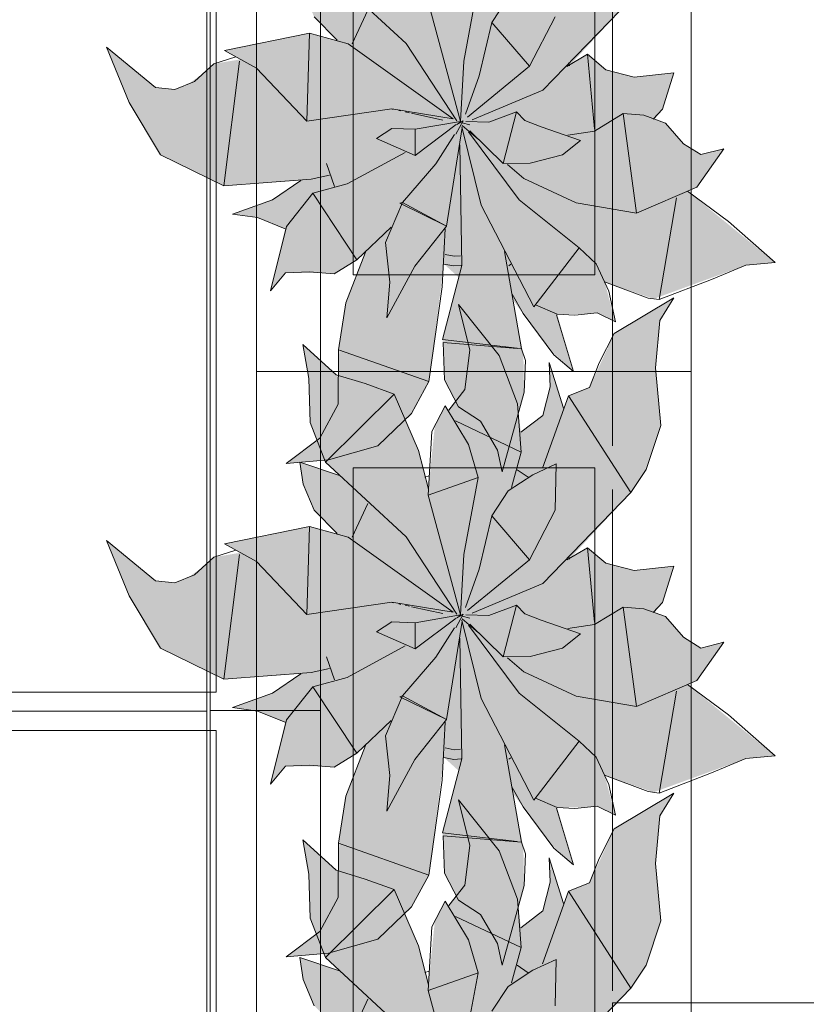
# Model space of a CAD drawing. Header units: millimetres. Extents: x -59761 to 112741, y -57975 to 46221.
# Tile 373 of 421: x 77083 to 77897, y -14423 to -13404. Entities that reach past the tile are written whole.
import ezdxf

# ---------------------------------------------------------------- set-up
doc = ezdxf.new("R2010")
doc.units = ezdxf.units.MM
doc.linetypes.add('короткая штриховая', pattern=[282.222222, 141.111111, -141.111111])
doc.linetypes.add('Штриховая', pattern=[564.444447, 282.222223, -282.222223])
for name, color, linetype in [('Интерьер - конструкции мебели', 7, 'Continuous'), ('Интерьер - Мебель', 7, 'Continuous'), ('Элемент модели - Границы зон', 7, 'Continuous'), ('Элемент Модели - Зона', 7, 'Continuous'), ('Элемент модели_Зоны цветные', 7, 'Continuous')]:
    doc.layers.add(name, color=color, linetype=linetype)

msp = doc.modelspace()

# ---------------------------------------------------------------- hatches: boundary and pattern name
at = {"layer": 'Интерьер - Мебель', "linetype": 'Continuous', "lineweight": 0}
for points in [[(77172.64, -13432.15), (77196.08, -13489.4), (77228.65, -13543.72), (77294.05, -13575.58), (77373.96, -13570.19), (77346.21, -13588.95), (77303.16, -13605.04), (77329.04, -13608.67), (77357.63, -13620.3), (77342.51, -13684.44), (77358.04, -13665.83), (77400.86, -13666.12), (77408.42, -13666.72), (77431.84, -13652.4), (77440.78, -13644.35), (77420.28, -13698.25), (77413.78, -13739.04), (77412.37, -13795.13), (77393.35, -13836.86), (77358.59, -13863.34), (77402.39, -13859.52), (77453.61, -13844.81), (77488.3, -13811.53), (77506.31, -13778.49), (77522, -13656.71), (77537.28, -13670.61), (77520.61, -13734.71), (77522.65, -13776.66), (77536.97, -13804.45), (77559.68, -13819.32), (77577.31, -13849.46), (77582.1, -13871.78), (77604.87, -13789.5), (77604.18, -13750.52), (77593.41, -13694.06), (77632.01, -13745.83), (77656.03, -13767.98), (77639.11, -13708.65), (77669.04, -13708.43), (77680.65, -13707.26), (77699.38, -13716.6), (77688.28, -13675.18), (77738.9, -13692.85), (77834.58, -13657.91), (77864.65, -13655.09), (77774.09, -13581.19), (77783.77, -13577.07), (77811.53, -13537.49), (77787.7, -13543.43), (77769.93, -13532.08), (77751.41, -13510.75), (77740.09, -13506.71), (77748.33, -13496.4), (77759.75, -13458.66), (77718.9, -13463.23), (77689.39, -13455.65), (77670.59, -13439.52), (77651.86, -13451.3), (77715.52, -13382.52), (77731.33, -13358.7), (77746.6, -13312.91), (77740.8, -13253.42), (77745.57, -13204.17), (77760.07, -13180.78), (77698.26, -13217.63), (77672.62, -13273.57), (77650.79, -13282.27), (77645.82, -13294.96), (77630.84, -13247.77), (77632.05, -13272.94), (77624.48, -13302.63), (77601.56, -13320), (77598.2, -13290.61), (77579.08, -13240.5), (77537.04, -13187.52), (77548.61, -13234.94), (77543.43, -13275.79), (77527.11, -13297.17), (77523.31, -13292.47), (77512.52, -13313.21), (77505.9, -13379.08), (77495.61, -13338.84), (77470.53, -13280.42), (77410.47, -13260.47), (77375.83, -13228.98), (77382.05, -13264.47), (77383.46, -13310.03), (77399.23, -13350.99), (77413.73, -13364.74), (77372.73, -13350.97), (77376.22, -13373.71), (77387.59, -13400.74), (77411.43, -13424.99), (77382.84, -13417.6), (77294.69, -13435.63), (77311.3, -13444.79), (77283.7, -13449.38), (77273.81, -13458.52), (77257.47, -13470.25), (77243.38, -13475.94), (77223.41, -13473.82)], [(77172.64, -13943.09), (77196.08, -14000.33), (77228.65, -14054.65), (77294.05, -14086.51), (77373.96, -14081.12), (77346.21, -14099.88), (77303.16, -14115.97), (77329.04, -14119.6), (77357.63, -14131.24), (77342.51, -14195.38), (77358.04, -14176.77), (77400.86, -14177.05), (77408.42, -14177.66), (77431.84, -14163.33), (77440.78, -14155.29), (77420.28, -14209.19), (77413.78, -14249.97), (77412.37, -14306.06), (77393.35, -14347.79), (77358.59, -14374.27), (77402.39, -14370.45), (77453.61, -14355.74), (77488.3, -14322.46), (77506.31, -14289.42), (77522, -14167.64), (77537.28, -14181.54), (77520.61, -14245.64), (77522.65, -14287.6), (77536.97, -14315.38), (77559.68, -14330.25), (77577.31, -14360.39), (77582.1, -14382.71), (77604.87, -14300.43), (77604.18, -14261.46), (77593.41, -14205), (77632.01, -14256.76), (77656.03, -14278.92), (77639.11, -14219.58), (77669.04, -14219.36), (77680.65, -14218.2), (77699.38, -14227.53), (77688.28, -14186.11), (77738.9, -14203.78), (77834.58, -14168.84), (77864.65, -14166.02), (77774.09, -14092.12), (77783.77, -14088), (77811.53, -14048.42), (77787.7, -14054.36), (77769.93, -14043.01), (77751.41, -14021.69), (77740.09, -14017.65), (77748.33, -14007.33), (77759.75, -13969.59), (77718.9, -13974.17), (77689.39, -13966.58), (77670.59, -13950.46), (77651.86, -13962.24), (77715.52, -13893.45), (77731.33, -13869.64), (77746.6, -13823.84), (77740.8, -13764.35), (77745.57, -13715.1), (77760.07, -13691.71), (77698.26, -13728.56), (77672.62, -13784.5), (77650.79, -13793.21), (77645.82, -13805.9), (77630.84, -13758.7), (77632.05, -13783.88), (77624.48, -13813.57), (77601.56, -13830.94), (77598.2, -13801.55), (77579.08, -13751.44), (77537.04, -13698.45), (77548.61, -13745.87), (77543.43, -13786.73), (77527.11, -13808.1), (77523.31, -13803.4), (77512.52, -13824.15), (77505.9, -13890.01), (77495.61, -13849.77), (77470.53, -13791.35), (77410.47, -13771.41), (77375.83, -13739.91), (77382.05, -13775.41), (77383.46, -13820.97), (77399.23, -13861.93), (77413.73, -13875.68), (77372.73, -13861.9), (77376.22, -13884.64), (77387.59, -13911.67), (77411.43, -13935.92), (77382.84, -13928.53), (77294.69, -13946.56), (77311.3, -13955.73), (77283.7, -13960.31), (77273.81, -13969.45), (77257.47, -13981.18), (77243.38, -13986.87), (77223.41, -13984.75)], [(77172.64, -14456.13), (77196.08, -14513.38), (77228.65, -14567.69), (77294.05, -14599.56), (77373.96, -14594.17), (77346.21, -14612.93), (77303.16, -14629.01), (77329.04, -14632.65), (77357.63, -14644.28), (77342.51, -14708.42), (77358.04, -14689.81), (77400.86, -14690.1), (77408.42, -14690.7), (77431.84, -14676.38), (77440.78, -14668.33), (77420.28, -14722.23), (77413.78, -14763.02), (77412.37, -14819.11), (77393.35, -14860.84), (77358.59, -14887.32), (77402.39, -14883.5), (77453.61, -14868.78), (77488.3, -14835.51), (77506.31, -14802.47), (77522, -14680.69), (77537.28, -14694.59), (77520.61, -14758.69), (77522.65, -14800.64), (77536.97, -14828.43), (77559.68, -14843.3), (77577.31, -14873.44), (77582.1, -14895.76), (77604.87, -14813.47), (77604.18, -14774.5), (77593.41, -14718.04), (77632.01, -14769.81), (77656.03, -14791.96), (77639.11, -14732.63), (77669.04, -14732.4), (77680.65, -14731.24), (77699.38, -14740.57), (77688.28, -14699.15), (77738.9, -14716.83), (77834.58, -14681.89), (77864.65, -14679.07), (77774.09, -14605.17), (77783.77, -14601.04), (77811.53, -14561.47), (77787.7, -14567.4), (77769.93, -14556.06), (77751.41, -14534.73), (77740.09, -14530.69), (77748.33, -14520.38), (77759.75, -14482.64), (77718.9, -14487.21), (77689.39, -14479.63), (77670.59, -14463.5), (77651.86, -14475.28), (77715.52, -14406.49), (77731.33, -14382.68), (77746.6, -14336.89), (77740.8, -14277.4), (77745.57, -14228.15), (77760.07, -14204.76), (77698.26, -14241.61), (77672.62, -14297.55), (77650.79, -14306.25), (77645.82, -14318.94), (77630.84, -14271.75), (77632.05, -14296.92), (77624.48, -14326.61), (77601.56, -14343.98), (77598.2, -14314.59), (77579.08, -14264.48), (77537.04, -14211.5), (77548.61, -14258.92), (77543.43, -14299.77), (77527.11, -14321.15), (77523.31, -14316.45), (77512.52, -14337.19), (77505.9, -14403.06), (77495.61, -14362.82), (77470.53, -14304.4), (77410.47, -14284.45), (77375.83, -14252.96), (77382.05, -14288.45), (77383.46, -14334.01), (77399.23, -14374.97), (77413.73, -14388.72), (77372.73, -14374.95), (77376.22, -14397.69), (77387.59, -14424.71), (77411.43, -14448.97), (77382.84, -14441.58), (77294.69, -14459.61), (77311.3, -14468.77), (77283.7, -14473.36), (77273.81, -14482.49), (77257.47, -14494.23), (77243.38, -14499.92), (77223.41, -14497.8)]]:
    msp.add_hatch(color=255, dxfattribs=at).paths.add_polyline_path(points)

# ---------------------------------------------------------------- linework, layer by layer
at = {"layer": 'Интерьер - конструкции мебели', "color": 7, "linetype": 'Continuous', "lineweight": 5}
for points in [[(76786.26, -12965.43), (77276.51, -12965.43), (77276.51, -14119.89), (76786.26, -14119.89)], [(77279.93, -12964.46), (77394.28, -12964.46), (77394.28, -14118.94), (77279.93, -14118.94)], [(76786.26, -14119.89), (77276.51, -14119.89), (77276.51, -15274.35), (76786.26, -15274.35)], [(77279.93, -14118.94), (77394.28, -14118.94), (77394.28, -15273.42), (77279.93, -15273.42)]]:
    msp.add_lwpolyline(points, close=True, dxfattribs=at)
at = {"layer": 'Интерьер - конструкции мебели', "color": 7, "linetype": 'Continuous', "lineweight": 15, "flags": 128}
for points in [[(76786.26, -12985.43), (76786.26, -14099.9), (77286.26, -14099.9), (77286.26, -12985.43)], [(76786.26, -14139.89), (76786.26, -15254.35), (77286.26, -15254.35), (77286.26, -14139.89)]]:
    msp.add_lwpolyline(points, close=True, dxfattribs=at)
at = {"layer": 'Интерьер - Мебель', "color": 7, "linetype": 'Continuous', "lineweight": 5}
for p, q in [((77327.96, -12267.9), (77327.96, -13767.9)), ((77777.96, -13767.9), (77777.96, -12267.9)), ((77427.96, -12367.9), (77427.96, -13667.9)), ((77677.96, -13667.9), (77677.96, -12367.9)), ((77427.96, -13667.9), (77677.96, -13667.9)), ((77327.96, -13767.9), (77327.96, -15267.9)), ((77777.96, -13767.9), (77327.96, -13767.9)), ((77327.96, -13767.9), (77777.96, -13767.9)), ((77777.96, -15267.9), (77777.96, -13767.9)), ((77427.96, -13867.9), (77427.96, -15167.9)), ((77677.96, -13867.9), (77427.96, -13867.9)), ((77677.96, -15167.9), (77677.96, -13867.9))]:
    msp.add_line(p, q, dxfattribs=at)
at = {"layer": 'Интерьер - Мебель', "color": 7, "linetype": 'Continuous', "lineweight": 15}
for p, q in [((77399.23, -13350.99), (77482.72, -13428.18)), ((77399.23, -13350.99), (77482.72, -13428.18)), ((77542.43, -13446.53), (77557.37, -13366.75)), ((77542.43, -13446.53), (77557.37, -13366.75)), ((77505.54, -13385.08), (77539.15, -13508.93)), ((77505.54, -13385.08), (77539.15, -13508.93)), ((77571.49, -13406.54), (77588.26, -13380.71)), ((77571.49, -13406.54), (77588.26, -13380.71)), ((77624.16, -13476.56), (77715.52, -13382.52)), ((77624.16, -13476.56), (77715.52, -13382.52)), ((77427.09, -13428.67), (77443.06, -13393.9)), ((77427.09, -13428.67), (77443.06, -13393.9)), ((77387.59, -13400.74), (77411.44, -13424.99)), ((77387.59, -13400.74), (77411.44, -13424.99)), ((77558.27, -13461.9), (77571.49, -13406.54)), ((77558.27, -13461.9), (77571.49, -13406.54)), ((77571.49, -13406.54), (77610.52, -13451.97)), ((77571.49, -13406.54), (77610.52, -13451.97)), ((77610.52, -13451.97), (77637.19, -13400.81)), ((77610.52, -13451.97), (77637.19, -13400.81)), ((77294.69, -13435.63), (77382.84, -13417.6)), ((77294.69, -13435.63), (77382.84, -13417.6)), ((77380.11, -13508.79), (77382.84, -13417.6)), ((77380.11, -13508.79), (77382.84, -13417.6)), ((77382.84, -13417.6), (77422.85, -13428.63)), ((77382.84, -13417.6), (77422.85, -13428.63)), ((77482.72, -13428.18), (77535.47, -13508.25)), ((77482.72, -13428.18), (77535.47, -13508.25)), ((77172.64, -13432.15), (77196.08, -13489.4)), ((77172.64, -13432.15), (77223.41, -13473.82)), ((77172.64, -13432.15), (77196.08, -13489.4)), ((77172.64, -13432.15), (77223.41, -13473.82)), ((77294.69, -13435.63), (77327.9, -13453.95)), ((77294.69, -13435.63), (77327.9, -13453.95)), ((77422.85, -13428.63), (77531.54, -13506.26)), ((77422.85, -13428.63), (77531.54, -13506.26)), ((77283.7, -13449.38), (77306.48, -13442.07)), ((77283.7, -13449.38), (77306.48, -13442.07)), ((77294.05, -13575.58), (77310.34, -13446.58)), ((77294.05, -13575.58), (77310.34, -13446.58)), ((77539.15, -13508.93), (77542.43, -13446.53)), ((77539.15, -13508.93), (77542.43, -13446.53)), ((77649.24, -13452.15), (77670.59, -13439.52)), ((77649.24, -13452.15), (77670.59, -13439.52)), ((77651, -13448.5), (77651.86, -13451.3)), ((77651, -13448.5), (77651.86, -13451.3)), ((77670.59, -13439.52), (77677.86, -13516.72)), ((77670.59, -13439.52), (77689.39, -13455.65)), ((77670.59, -13439.52), (77677.86, -13516.72)), ((77670.59, -13439.52), (77689.39, -13455.65)), ((77263.92, -13467.65), (77283.7, -13449.38)), ((77263.92, -13467.65), (77283.7, -13449.38)), ((77327.9, -13453.95), (77380.11, -13508.79)), ((77327.9, -13453.95), (77380.11, -13508.79)), ((77546.34, -13504.7), (77610.52, -13451.97)), ((77546.34, -13504.7), (77610.52, -13451.97)), ((77689.39, -13455.65), (77718.9, -13463.23)), ((77689.39, -13455.65), (77718.9, -13463.23)), ((77718.9, -13463.23), (77759.75, -13458.66)), ((77718.9, -13463.23), (77759.75, -13458.66)), ((77748.33, -13496.4), (77759.75, -13458.66)), ((77748.33, -13496.4), (77759.75, -13458.66)), ((77243.38, -13475.94), (77263.92, -13467.65)), ((77243.38, -13475.94), (77263.92, -13467.65)), ((77544.24, -13501.43), (77558.27, -13461.9)), ((77544.24, -13501.43), (77558.27, -13461.9)), ((77223.41, -13473.82), (77243.38, -13475.94)), ((77223.41, -13473.82), (77243.38, -13475.94)), ((77551.03, -13507.4), (77624.16, -13476.56)), ((77551.03, -13507.4), (77624.16, -13476.56)), ((77196.08, -13489.4), (77228.65, -13543.72)), ((77196.08, -13489.4), (77228.65, -13543.72)), ((77380.11, -13508.79), (77467.98, -13495.96)), ((77380.11, -13508.79), (77467.98, -13495.96)), ((77467.98, -13495.96), (77531.54, -13506.26)), ((77467.98, -13495.96), (77531.54, -13506.26)), ((77468.42, -13496.23), (77469.53, -13496.48)), ((77468.42, -13496.23), (77469.53, -13496.48)), ((77475.12, -13497.69), (77477.35, -13498.18)), ((77475.12, -13497.69), (77477.35, -13498.18)), ((77481.81, -13499.15), (77486.28, -13500.12)), ((77481.81, -13499.15), (77486.28, -13500.12)), ((77568.54, -13509.73), (77596.9, -13498.94)), ((77568.54, -13509.73), (77596.9, -13498.94)), ((77583.34, -13552.7), (77596.9, -13498.94)), ((77583.34, -13552.7), (77596.9, -13498.94)), ((77596.9, -13498.94), (77605.81, -13508.01)), ((77596.9, -13498.94), (77605.81, -13508.01)), ((77738.39, -13506.65), (77748.33, -13496.4)), ((77738.39, -13506.65), (77748.33, -13496.4)), ((77488.51, -13500.61), (77520.83, -13507.66)), ((77488.51, -13500.61), (77520.83, -13507.66)), ((77492.07, -13517.21), (77539.15, -13508.93)), ((77492.07, -13517.21), (77539.15, -13508.93)), ((77534.29, -13522.37), (77541.74, -13508.48)), ((77534.29, -13522.37), (77541.74, -13508.48)), ((77535.14, -13512.08), (77541.74, -13508.48)), ((77535.14, -13512.08), (77541.74, -13508.48)), ((77536.29, -13509.43), (77538.55, -13509.98)), ((77536.29, -13509.43), (77538.55, -13509.98)), ((77538.02, -13509.79), (77539.15, -13508.93)), ((77538.02, -13509.79), (77539.15, -13508.93)), ((77544.58, -13509.08), (77568.54, -13509.73)), ((77544.58, -13509.08), (77568.54, -13509.73)), ((77605.81, -13508.01), (77622.56, -13514.57)), ((77605.81, -13508.01), (77622.56, -13514.57)), ((77677.88, -13518.99), (77707.48, -13500.98)), ((77677.88, -13518.99), (77707.48, -13500.98)), ((77707.48, -13500.98), (77721.21, -13603.94)), ((77707.48, -13500.98), (77728.76, -13502.67)), ((77707.48, -13500.98), (77721.21, -13603.94)), ((77707.48, -13500.98), (77728.76, -13502.67)), ((77728.76, -13502.67), (77751.41, -13510.75)), ((77728.76, -13502.67), (77751.41, -13510.75)), ((77452.24, -13526.57), (77468.17, -13516.35)), ((77452.24, -13526.57), (77468.17, -13516.35)), ((77468.17, -13516.35), (77492.07, -13517.21)), ((77468.17, -13516.35), (77492.07, -13517.21)), ((77492.07, -13517.21), (77492.32, -13544.39)), ((77492.07, -13517.21), (77492.32, -13544.39)), ((77492.32, -13544.39), (77534.6, -13512.38)), ((77492.32, -13544.39), (77534.6, -13512.38)), ((77524.74, -13617.5), (77540.65, -13515.47)), ((77524.74, -13617.5), (77540.65, -13515.47)), ((77540.53, -13514.52), (77560.52, -13595.81)), ((77540.53, -13514.52), (77560.52, -13595.81)), ((77540.81, -13510.53), (77548.72, -13512.44)), ((77540.81, -13510.53), (77548.72, -13512.44)), ((77540.81, -13513.3), (77557.71, -13527.76)), ((77540.81, -13513.3), (77557.71, -13527.76)), ((77547.21, -13519.72), (77599.72, -13590.06)), ((77547.21, -13519.72), (77599.72, -13590.06)), ((77548.91, -13518.6), (77583.34, -13552.7)), ((77548.91, -13518.6), (77583.34, -13552.7)), ((77622.56, -13514.57), (77663.26, -13528.79)), ((77622.56, -13514.57), (77663.26, -13528.79)), ((77650.35, -13523.27), (77677.88, -13518.99)), ((77650.35, -13523.27), (77677.88, -13518.99)), ((77751.41, -13510.75), (77769.93, -13532.08)), ((77751.41, -13510.75), (77769.93, -13532.08)), ((77452.24, -13526.57), (77492.32, -13544.39)), ((77452.24, -13526.57), (77492.32, -13544.39)), ((77513.66, -13552.89), (77532.86, -13522.53)), ((77513.66, -13552.89), (77532.86, -13522.53)), ((77644.64, -13543.63), (77663.26, -13528.79)), ((77644.64, -13543.63), (77663.26, -13528.79)), ((77538.36, -13533.31), (77540.49, -13658.24)), ((77538.36, -13533.31), (77540.49, -13658.24)), ((77769.93, -13532.08), (77787.7, -13543.43)), ((77769.93, -13532.08), (77787.7, -13543.43)), ((77783.77, -13577.07), (77811.53, -13537.49)), ((77783.77, -13577.07), (77811.53, -13537.49)), ((77787.7, -13543.43), (77811.53, -13537.49)), ((77787.7, -13543.43), (77811.53, -13537.49)), ((77228.65, -13543.72), (77294.05, -13575.58)), ((77228.65, -13543.72), (77294.05, -13575.58)), ((77421.94, -13573.77), (77481.81, -13541.14)), ((77421.94, -13573.77), (77481.81, -13541.14)), ((77611.14, -13552.31), (77644.64, -13543.63)), ((77611.14, -13552.31), (77644.64, -13543.63)), ((77400.35, -13552.55), (77408.56, -13576.39)), ((77400.35, -13552.55), (77408.56, -13576.39)), ((77479.04, -13592.96), (77513.66, -13552.89)), ((77479.04, -13592.96), (77513.66, -13552.89)), ((77583.34, -13552.7), (77611.14, -13552.31)), ((77583.34, -13552.7), (77611.14, -13552.31)), ((77587.85, -13553.55), (77604.74, -13568)), ((77587.85, -13553.55), (77604.74, -13568)), ((77294.05, -13575.58), (77384.6, -13568.7)), ((77294.05, -13575.58), (77384.6, -13568.7)), ((77344.56, -13590.06), (77373.96, -13570.19)), ((77344.56, -13590.06), (77373.96, -13570.19)), ((77384.6, -13568.7), (77403.64, -13564.77)), ((77384.6, -13568.7), (77403.64, -13564.77)), ((77604.74, -13568), (77658.96, -13593.22)), ((77604.74, -13568), (77658.96, -13593.22)), ((77386.37, -13583.47), (77421.94, -13573.77)), ((77386.37, -13583.47), (77421.94, -13573.77)), ((77721.21, -13603.94), (77783.77, -13577.07)), ((77721.21, -13603.94), (77783.77, -13577.07)), ((77774.09, -13581.19), (77816.49, -13612.59)), ((77774.09, -13581.19), (77816.49, -13612.59)), ((77303.16, -13605.04), (77344.56, -13590.06)), ((77303.16, -13605.04), (77344.56, -13590.06)), ((77358.89, -13617.84), (77386.37, -13583.47)), ((77358.89, -13617.84), (77386.37, -13583.47)), ((77386.37, -13583.47), (77431.84, -13652.4)), ((77386.37, -13583.47), (77431.84, -13652.4)), ((77599.72, -13590.06), (77662.02, -13639.96)), ((77599.72, -13590.06), (77662.02, -13639.96)), ((77744.63, -13693.57), (77762.74, -13588.24)), ((77744.63, -13693.57), (77762.74, -13588.24)), ((77461.44, -13634.39), (77479.04, -13592.96)), ((77461.44, -13634.39), (77479.04, -13592.96)), ((77476.43, -13593.79), (77479.04, -13592.96)), ((77476.43, -13593.79), (77479.04, -13592.96)), ((77476.43, -13593.79), (77524.74, -13617.5)), ((77476.43, -13593.79), (77524.74, -13617.5)), ((77479.04, -13592.96), (77524.74, -13617.5)), ((77479.04, -13592.96), (77524.74, -13617.5)), ((77560.52, -13595.81), (77615.16, -13700.99)), ((77560.52, -13595.81), (77615.16, -13700.99)), ((77658.96, -13593.22), (77721.21, -13603.94)), ((77658.96, -13593.22), (77721.21, -13603.94)), ((77303.16, -13605.04), (77329.04, -13608.67)), ((77303.16, -13605.04), (77329.04, -13608.67)), ((77329.04, -13608.67), (77357.63, -13620.3)), ((77329.04, -13608.67), (77357.63, -13620.3)), ((77342.51, -13684.44), (77358.89, -13617.84)), ((77342.51, -13684.44), (77358.89, -13617.84)), ((77431.84, -13652.4), (77467.3, -13618.51)), ((77431.84, -13652.4), (77467.3, -13618.51)), ((77491.77, -13658.75), (77524.74, -13617.5)), ((77491.77, -13658.75), (77524.74, -13617.5)), ((77520.1, -13680.34), (77523.31, -13620.33)), ((77520.1, -13680.34), (77523.31, -13620.33)), ((77816.49, -13612.59), (77864.65, -13655.09)), ((77816.49, -13612.59), (77864.65, -13655.09)), ((77461.44, -13634.39), (77466.08, -13675.51)), ((77461.44, -13634.39), (77466.08, -13675.51)), ((77615.16, -13700.99), (77662.02, -13639.96)), ((77615.16, -13700.99), (77662.02, -13639.96)), ((77662.02, -13639.96), (77679.51, -13656.5)), ((77662.02, -13639.96), (77679.51, -13656.5)), ((77408.42, -13666.72), (77431.84, -13652.4)), ((77408.42, -13666.72), (77431.84, -13652.4)), ((77420.48, -13696.94), (77440.78, -13644.35)), ((77420.48, -13696.94), (77440.78, -13644.35)), ((77523.28, -13646.84), (77532.55, -13648.69)), ((77523.28, -13646.84), (77532.55, -13648.69)), ((77532.55, -13648.69), (77539.09, -13648.32)), ((77532.55, -13648.69), (77539.09, -13648.32)), ((77584.66, -13643.77), (77602.16, -13744.35)), ((77584.66, -13643.77), (77602.16, -13744.35)), ((77462.83, -13712.33), (77491.77, -13658.75)), ((77462.83, -13712.33), (77491.77, -13658.75)), ((77520.61, -13734.71), (77540.49, -13658.24)), ((77520.61, -13734.71), (77540.49, -13658.24)), ((77522, -13656.71), (77532.08, -13658.73)), ((77522, -13656.71), (77532.08, -13658.73)), ((77532.08, -13658.73), (77539.88, -13658.28)), ((77532.08, -13658.73), (77539.88, -13658.28)), ((77588.98, -13658.47), (77591.23, -13656.99)), ((77588.98, -13658.47), (77591.23, -13656.99)), ((77679.51, -13656.5), (77692.53, -13684.71)), ((77679.51, -13656.5), (77692.53, -13684.71)), ((77798.74, -13672.81), (77834.58, -13657.91)), ((77798.74, -13672.81), (77834.58, -13657.91)), ((77834.58, -13657.91), (77864.65, -13655.09)), ((77834.58, -13657.91), (77864.65, -13655.09)), ((77342.51, -13684.44), (77358.04, -13665.83)), ((77342.51, -13684.44), (77358.04, -13665.83)), ((77358.04, -13665.83), (77382.89, -13664.68)), ((77358.04, -13665.83), (77382.89, -13664.68)), ((77382.89, -13664.68), (77408.42, -13666.72)), ((77382.89, -13664.68), (77408.42, -13666.72)), ((77744.63, -13693.57), (77798.74, -13672.81)), ((77744.63, -13693.57), (77798.74, -13672.81)), ((77462.83, -13712.33), (77466.08, -13675.51)), ((77462.83, -13712.33), (77466.08, -13675.51)), ((77506.31, -13778.49), (77520.1, -13680.34)), ((77506.31, -13778.49), (77520.1, -13680.34)), ((77688.28, -13675.18), (77733.17, -13692.13)), ((77688.28, -13675.18), (77733.17, -13692.13)), ((77592.72, -13687.96), (77604.1, -13707.94)), ((77592.72, -13687.96), (77604.1, -13707.94)), ((77692.53, -13684.71), (77699.38, -13716.6)), ((77692.53, -13684.71), (77699.38, -13716.6)), ((77698.26, -13728.56), (77760.07, -13691.71)), ((77698.26, -13728.56), (77760.07, -13691.71)), ((77733.17, -13692.13), (77744.63, -13693.57)), ((77733.17, -13692.13), (77744.63, -13693.57)), ((77745.57, -13715.1), (77760.07, -13691.71)), ((77745.57, -13715.1), (77760.07, -13691.71)), ((77412.76, -13745.43), (77420.48, -13696.94)), ((77412.76, -13745.43), (77420.48, -13696.94)), ((77537.04, -13698.46), (77548.61, -13745.87)), ((77537.04, -13698.46), (77579.08, -13751.44)), ((77537.04, -13698.46), (77548.61, -13745.87)), ((77537.04, -13698.46), (77579.08, -13751.44)), ((77616.72, -13698.95), (77639.11, -13708.65)), ((77616.72, -13698.95), (77639.11, -13708.65)), ((77604.1, -13707.94), (77635.58, -13750.68)), ((77604.1, -13707.94), (77635.58, -13750.68)), ((77638.48, -13709.32), (77656.03, -13767.98)), ((77638.48, -13709.32), (77656.03, -13767.98)), ((77639.11, -13708.65), (77657.44, -13709.59)), ((77639.11, -13708.65), (77657.44, -13709.59)), ((77657.44, -13709.59), (77680.65, -13707.26)), ((77657.44, -13709.59), (77680.65, -13707.26)), ((77680.65, -13707.26), (77699.38, -13716.6)), ((77680.65, -13707.26), (77699.38, -13716.6)), ((77740.8, -13764.35), (77745.57, -13715.1)), ((77740.8, -13764.35), (77745.57, -13715.1)), ((77682.53, -13759.17), (77698.26, -13728.56)), ((77682.53, -13759.17), (77698.26, -13728.56)), ((77375.83, -13739.91), (77382.05, -13775.41)), ((77375.83, -13739.91), (77410.47, -13771.41)), ((77375.83, -13739.91), (77382.05, -13775.41)), ((77375.83, -13739.91), (77410.47, -13771.41)), ((77520.61, -13734.71), (77597.76, -13743.83)), ((77520.61, -13734.71), (77597.76, -13743.83)), ((77521.3, -13737.9), (77522.65, -13776.66)), ((77521.3, -13737.9), (77602.16, -13744.35)), ((77521.3, -13737.9), (77522.65, -13776.66)), ((77521.3, -13737.9), (77602.16, -13744.35)), ((77602.16, -13744.35), (77606.2, -13756.69)), ((77602.16, -13744.35), (77606.2, -13756.69)), ((77412.32, -13801.81), (77412.76, -13745.43)), ((77412.32, -13801.81), (77412.76, -13745.43)), ((77412.76, -13745.43), (77506.31, -13778.49)), ((77412.76, -13745.43), (77506.31, -13778.49)), ((77543.43, -13786.73), (77548.61, -13745.87)), ((77543.43, -13786.73), (77548.61, -13745.87)), ((77579.08, -13751.44), (77598.2, -13801.55)), ((77579.08, -13751.44), (77598.2, -13801.55)), ((77635.58, -13750.68), (77656.03, -13767.98)), ((77635.58, -13750.68), (77656.03, -13767.98)), ((77604.87, -13789.5), (77606.2, -13756.69)), ((77604.87, -13789.5), (77606.2, -13756.69)), ((77630.84, -13758.7), (77632.05, -13783.88)), ((77630.84, -13758.7), (77645.82, -13805.9)), ((77630.84, -13758.7), (77632.05, -13783.88)), ((77630.84, -13758.7), (77645.82, -13805.9)), ((77672.62, -13784.5), (77682.53, -13759.17)), ((77672.62, -13784.5), (77682.53, -13759.17)), ((77740.8, -13764.35), (77746.6, -13823.84)), ((77740.8, -13764.35), (77746.6, -13823.84)), ((77410.47, -13771.41), (77440.33, -13780.58)), ((77410.47, -13771.41), (77440.33, -13780.58)), ((77382.05, -13775.41), (77383.46, -13820.97)), ((77382.05, -13775.41), (77383.46, -13820.97)), ((77440.33, -13780.58), (77470.53, -13791.35)), ((77440.33, -13780.58), (77470.53, -13791.35)), ((77488.3, -13811.53), (77506.31, -13778.49)), ((77488.3, -13811.53), (77506.31, -13778.49)), ((77522.65, -13776.66), (77536.97, -13804.45)), ((77522.65, -13776.66), (77536.97, -13804.45)), ((77624.48, -13813.57), (77632.05, -13783.88)), ((77624.48, -13813.57), (77632.05, -13783.88)), ((77650.79, -13793.21), (77672.62, -13784.5)), ((77650.79, -13793.21), (77672.62, -13784.5)), ((77399.23, -13861.93), (77470.53, -13791.35)), ((77399.23, -13861.93), (77470.53, -13791.35)), ((77470.53, -13791.35), (77495.61, -13849.77)), ((77470.53, -13791.35), (77495.61, -13849.77)), ((77527.11, -13808.1), (77543.43, -13786.73)), ((77527.11, -13808.1), (77543.43, -13786.73)), ((77582.1, -13871.78), (77604.87, -13789.5)), ((77582.1, -13871.78), (77604.87, -13789.5)), ((77623.94, -13868.19), (77650.79, -13793.21)), ((77623.94, -13868.19), (77650.79, -13793.21)), ((77650.79, -13793.21), (77715.52, -13893.45)), ((77650.79, -13793.21), (77715.52, -13893.45)), ((77393.35, -13836.86), (77412.32, -13801.81)), ((77393.35, -13836.86), (77412.32, -13801.81)), ((77509.49, -13829.99), (77523.31, -13803.4)), ((77509.49, -13829.99), (77523.31, -13803.4)), ((77523.31, -13803.4), (77547.24, -13843.45)), ((77523.31, -13803.4), (77547.24, -13843.45)), ((77536.97, -13804.45), (77559.68, -13819.32)), ((77536.97, -13804.45), (77559.68, -13819.32)), ((77598.2, -13801.55), (77601.94, -13851.47)), ((77598.2, -13801.55), (77601.94, -13851.47)), ((77453.61, -13844.81), (77488.3, -13811.53)), ((77453.61, -13844.81), (77488.3, -13811.53)), ((77601.56, -13830.94), (77624.48, -13813.57)), ((77601.56, -13830.94), (77624.48, -13813.57)), ((77383.46, -13820.97), (77399.23, -13861.93)), ((77383.46, -13820.97), (77399.23, -13861.93)), ((77534.05, -13819.18), (77601.94, -13851.47)), ((77534.05, -13819.18), (77601.94, -13851.47)), ((77559.68, -13819.32), (77577.31, -13849.46)), ((77559.68, -13819.32), (77577.31, -13849.46)), ((77731.33, -13869.64), (77746.6, -13823.84)), ((77731.33, -13869.64), (77746.6, -13823.84)), ((77505.54, -13896.01), (77509.49, -13829.99)), ((77505.54, -13896.01), (77509.49, -13829.99)), ((77358.59, -13863.34), (77393.35, -13836.86)), ((77358.59, -13863.34), (77393.35, -13836.86)), ((77402.39, -13859.52), (77453.61, -13844.81)), ((77402.39, -13859.52), (77453.61, -13844.81)), ((77547.24, -13843.45), (77557.37, -13877.69)), ((77547.24, -13843.45), (77557.37, -13877.69)), ((77495.61, -13849.77), (77505.89, -13889.98)), ((77495.61, -13849.77), (77505.89, -13889.98)), ((77577.31, -13849.46), (77582.1, -13871.78)), ((77577.31, -13849.46), (77582.1, -13871.78)), ((77591.76, -13888.12), (77601.94, -13851.47)), ((77591.76, -13888.12), (77601.94, -13851.47)), ((77358.59, -13863.34), (77402.39, -13859.52)), ((77358.59, -13863.34), (77402.39, -13859.52)), ((77372.73, -13861.9), (77376.22, -13884.64)), ((77372.73, -13861.9), (77413.73, -13875.68)), ((77372.73, -13861.9), (77376.22, -13884.64)), ((77372.73, -13861.9), (77413.73, -13875.68)), ((77399.23, -13861.93), (77482.72, -13939.11)), ((77399.23, -13861.93), (77482.72, -13939.11)), ((77613.94, -13874.89), (77638.04, -13863.76)), ((77613.94, -13874.89), (77638.04, -13863.76)), ((77637.19, -13911.75), (77638.04, -13863.76)), ((77637.19, -13911.75), (77638.04, -13863.76)), ((77502.3, -13877.4), (77506.66, -13876)), ((77502.3, -13877.4), (77506.66, -13876)), ((77588.26, -13891.65), (77613.94, -13874.89)), ((77588.26, -13891.65), (77613.94, -13874.89)), ((77597.89, -13869.82), (77609.06, -13877.56)), ((77597.89, -13869.82), (77609.06, -13877.56)), ((77715.52, -13893.45), (77731.33, -13869.64)), ((77715.52, -13893.45), (77731.33, -13869.64)), ((77376.22, -13884.64), (77387.59, -13911.67)), ((77376.22, -13884.64), (77387.59, -13911.67)), ((77505.54, -13896.01), (77557.37, -13877.69)), ((77505.54, -13896.01), (77557.37, -13877.69)), ((77542.43, -13957.46), (77557.37, -13877.69)), ((77542.43, -13957.46), (77557.37, -13877.69)), ((77505.54, -13896.01), (77539.15, -14019.86)), ((77505.54, -13896.01), (77539.15, -14019.86)), ((77571.49, -13917.47), (77588.26, -13891.65)), ((77571.49, -13917.47), (77588.26, -13891.65)), ((77624.16, -13987.5), (77715.52, -13893.45)), ((77624.16, -13987.5), (77715.52, -13893.45)), ((77427.09, -13939.6), (77443.06, -13904.83)), ((77427.09, -13939.6), (77443.06, -13904.83)), ((77387.59, -13911.67), (77411.44, -13935.92)), ((77387.59, -13911.67), (77411.44, -13935.92)), ((77558.27, -13972.83), (77571.49, -13917.47)), ((77558.27, -13972.83), (77571.49, -13917.47)), ((77571.49, -13917.47), (77610.52, -13962.9)), ((77571.49, -13917.47), (77610.52, -13962.9)), ((77610.52, -13962.9), (77637.19, -13911.75)), ((77610.52, -13962.9), (77637.19, -13911.75)), ((77294.69, -13946.56), (77382.84, -13928.53)), ((77294.69, -13946.56), (77382.84, -13928.53)), ((77380.11, -14019.72), (77382.84, -13928.53)), ((77380.11, -14019.72), (77382.84, -13928.53)), ((77382.84, -13928.53), (77422.85, -13939.56)), ((77382.84, -13928.53), (77422.85, -13939.56)), ((77172.64, -13943.09), (77196.08, -14000.33)), ((77172.64, -13943.09), (77223.41, -13984.75)), ((77172.64, -13943.09), (77196.08, -14000.33)), ((77172.64, -13943.09), (77223.41, -13984.75)), ((77294.69, -13946.56), (77327.9, -13964.89)), ((77294.69, -13946.56), (77327.9, -13964.89)), ((77422.85, -13939.56), (77531.54, -14017.19)), ((77422.85, -13939.56), (77531.54, -14017.19)), ((77482.72, -13939.11), (77535.47, -14019.18)), ((77482.72, -13939.11), (77535.47, -14019.18)), ((77283.7, -13960.31), (77306.48, -13953.01)), ((77283.7, -13960.31), (77306.48, -13953.01)), ((77294.05, -14086.51), (77310.34, -13957.51)), ((77294.05, -14086.51), (77310.34, -13957.51)), ((77539.15, -14019.86), (77542.43, -13957.46)), ((77539.15, -14019.86), (77542.43, -13957.46)), ((77649.24, -13963.08), (77670.59, -13950.46)), ((77649.24, -13963.08), (77670.59, -13950.46)), ((77670.59, -13950.46), (77677.86, -14027.65)), ((77670.59, -13950.46), (77689.39, -13966.58)), ((77670.59, -13950.46), (77677.86, -14027.65)), ((77670.59, -13950.46), (77689.39, -13966.58)), ((77263.92, -13978.58), (77283.7, -13960.31)), ((77263.92, -13978.58), (77283.7, -13960.31)), ((77327.9, -13964.89), (77380.11, -14019.72)), ((77327.9, -13964.89), (77380.11, -14019.72)), ((77546.34, -14015.63), (77610.52, -13962.9)), ((77546.34, -14015.63), (77610.52, -13962.9)), ((77651, -13959.44), (77651.86, -13962.24)), ((77651, -13959.44), (77651.86, -13962.24)), ((77689.39, -13966.58), (77718.9, -13974.17)), ((77689.39, -13966.58), (77718.9, -13974.17)), ((77243.38, -13986.87), (77263.92, -13978.58)), ((77243.38, -13986.87), (77263.92, -13978.58)), ((77544.24, -14012.37), (77558.27, -13972.83)), ((77544.24, -14012.37), (77558.27, -13972.83)), ((77718.9, -13974.17), (77759.75, -13969.59)), ((77718.9, -13974.17), (77759.75, -13969.59)), ((77748.33, -14007.33), (77759.75, -13969.59)), ((77748.33, -14007.33), (77759.75, -13969.59)), ((77223.41, -13984.75), (77243.38, -13986.87)), ((77223.41, -13984.75), (77243.38, -13986.87)), ((77551.03, -14018.33), (77624.16, -13987.5)), ((77551.03, -14018.33), (77624.16, -13987.5)), ((77196.08, -14000.33), (77228.65, -14054.65)), ((77196.08, -14000.33), (77228.65, -14054.65)), ((77380.11, -14019.72), (77467.98, -14006.89)), ((77380.11, -14019.72), (77467.98, -14006.89)), ((77467.98, -14006.89), (77531.54, -14017.19)), ((77467.98, -14006.89), (77531.54, -14017.19)), ((77468.42, -14007.17), (77469.53, -14007.41)), ((77468.42, -14007.17), (77469.53, -14007.41)), ((77475.12, -14008.63), (77477.35, -14009.11)), ((77475.12, -14008.63), (77477.35, -14009.11)), ((77738.39, -14017.58), (77748.33, -14007.33)), ((77738.39, -14017.58), (77748.33, -14007.33)), ((77481.81, -14010.08), (77486.28, -14011.06)), ((77481.81, -14010.08), (77486.28, -14011.06)), ((77488.51, -14011.55), (77520.83, -14018.59)), ((77488.51, -14011.55), (77520.83, -14018.59)), ((77492.07, -14028.14), (77539.15, -14019.86)), ((77492.07, -14028.14), (77539.15, -14019.86)), ((77534.29, -14033.31), (77541.74, -14019.41)), ((77534.29, -14033.31), (77541.74, -14019.41)), ((77535.14, -14023.01), (77541.74, -14019.41)), ((77535.14, -14023.01), (77541.74, -14019.41)), ((77538.02, -14020.72), (77539.15, -14019.86)), ((77538.02, -14020.72), (77539.15, -14019.86)), ((77568.54, -14020.67), (77596.9, -14009.87)), ((77568.54, -14020.67), (77596.9, -14009.87)), ((77583.34, -14063.64), (77596.9, -14009.87)), ((77583.34, -14063.64), (77596.9, -14009.87)), ((77596.9, -14009.87), (77605.81, -14018.94)), ((77596.9, -14009.87), (77605.81, -14018.94)), ((77605.81, -14018.94), (77622.56, -14025.5)), ((77605.81, -14018.94), (77622.56, -14025.5)), ((77677.88, -14029.92), (77707.48, -14011.91)), ((77677.88, -14029.92), (77707.48, -14011.91)), ((77707.48, -14011.91), (77721.21, -14114.87)), ((77707.48, -14011.91), (77728.76, -14013.61)), ((77707.48, -14011.91), (77721.21, -14114.87)), ((77707.48, -14011.91), (77728.76, -14013.61)), ((77728.76, -14013.61), (77751.41, -14021.69)), ((77728.76, -14013.61), (77751.41, -14021.69)), ((77452.24, -14037.5), (77468.17, -14027.28)), ((77452.24, -14037.5), (77468.17, -14027.28)), ((77468.17, -14027.28), (77492.07, -14028.14)), ((77468.17, -14027.28), (77492.07, -14028.14)), ((77492.07, -14028.14), (77492.32, -14055.33)), ((77492.07, -14028.14), (77492.32, -14055.33)), ((77492.32, -14055.33), (77534.6, -14023.31)), ((77492.32, -14055.33), (77534.6, -14023.31)), ((77524.74, -14128.44), (77540.65, -14026.4)), ((77524.74, -14128.44), (77540.65, -14026.4)), ((77536.29, -14020.37), (77538.55, -14020.91)), ((77536.29, -14020.37), (77538.55, -14020.91)), ((77540.53, -14025.45), (77560.52, -14106.74)), ((77540.53, -14025.45), (77560.52, -14106.74)), ((77540.81, -14021.46), (77548.72, -14023.37)), ((77540.81, -14021.46), (77548.72, -14023.37)), ((77540.81, -14024.23), (77557.71, -14038.69)), ((77540.81, -14024.23), (77557.71, -14038.69)), ((77544.58, -14020.01), (77568.54, -14020.67)), ((77544.58, -14020.01), (77568.54, -14020.67)), ((77548.91, -14029.53), (77583.34, -14063.64)), ((77548.91, -14029.53), (77583.34, -14063.64)), ((77622.56, -14025.5), (77663.26, -14039.72)), ((77622.56, -14025.5), (77663.26, -14039.72)), ((77650.35, -14034.21), (77677.88, -14029.92)), ((77650.35, -14034.21), (77677.88, -14029.92)), ((77751.41, -14021.69), (77769.93, -14043.01)), ((77751.41, -14021.69), (77769.93, -14043.01)), ((77452.24, -14037.5), (77492.32, -14055.33)), ((77452.24, -14037.5), (77492.32, -14055.33)), ((77513.66, -14063.82), (77532.86, -14033.46)), ((77513.66, -14063.82), (77532.86, -14033.46)), ((77547.21, -14030.65), (77599.72, -14100.99)), ((77547.21, -14030.65), (77599.72, -14100.99)), ((77644.64, -14054.57), (77663.26, -14039.72)), ((77644.64, -14054.57), (77663.26, -14039.72)), ((77538.36, -14044.25), (77540.49, -14169.18)), ((77538.36, -14044.25), (77540.49, -14169.18)), ((77769.93, -14043.01), (77787.7, -14054.36)), ((77769.93, -14043.01), (77787.7, -14054.36)), ((77783.77, -14088), (77811.53, -14048.42)), ((77783.77, -14088), (77811.53, -14048.42)), ((77787.7, -14054.36), (77811.53, -14048.42)), ((77787.7, -14054.36), (77811.53, -14048.42)), ((77228.65, -14054.65), (77294.05, -14086.51)), ((77228.65, -14054.65), (77294.05, -14086.51)), ((77421.94, -14084.71), (77481.81, -14052.08)), ((77421.94, -14084.71), (77481.81, -14052.08)), ((77611.14, -14063.25), (77644.64, -14054.57)), ((77611.14, -14063.25), (77644.64, -14054.57)), ((77400.35, -14063.48), (77408.56, -14087.33)), ((77400.35, -14063.48), (77408.56, -14087.33)), ((77479.04, -14103.89), (77513.66, -14063.82)), ((77479.04, -14103.89), (77513.66, -14063.82)), ((77583.34, -14063.64), (77611.14, -14063.25)), ((77583.34, -14063.64), (77611.14, -14063.25)), ((77587.85, -14064.48), (77604.74, -14078.93)), ((77587.85, -14064.48), (77604.74, -14078.93)), ((77294.05, -14086.51), (77384.6, -14079.64)), ((77294.05, -14086.51), (77384.6, -14079.64)), ((77384.6, -14079.64), (77403.64, -14075.71)), ((77384.6, -14079.64), (77403.64, -14075.71)), ((77604.74, -14078.93), (77658.96, -14104.15)), ((77604.74, -14078.93), (77658.96, -14104.15)), ((77344.56, -14100.99), (77373.96, -14081.12)), ((77344.56, -14100.99), (77373.96, -14081.12)), ((77386.37, -14094.4), (77421.94, -14084.71)), ((77386.37, -14094.4), (77421.94, -14084.71)), ((77721.21, -14114.87), (77783.77, -14088)), ((77721.21, -14114.87), (77783.77, -14088)), ((77303.16, -14115.97), (77344.56, -14100.99)), ((77303.16, -14115.97), (77344.56, -14100.99)), ((77358.89, -14128.78), (77386.37, -14094.4)), ((77358.89, -14128.78), (77386.37, -14094.4)), ((77386.37, -14094.4), (77431.84, -14163.33)), ((77386.37, -14094.4), (77431.84, -14163.33)), ((77599.72, -14100.99), (77662.02, -14150.89)), ((77599.72, -14100.99), (77662.02, -14150.89)), ((77744.63, -14204.5), (77762.74, -14099.17)), ((77744.63, -14204.5), (77762.74, -14099.17)), ((77774.09, -14092.12), (77816.49, -14123.52)), ((77774.09, -14092.12), (77816.49, -14123.52)), ((77461.44, -14145.32), (77479.04, -14103.89)), ((77461.44, -14145.32), (77479.04, -14103.89)), ((77476.43, -14104.73), (77479.04, -14103.89)), ((77476.43, -14104.73), (77479.04, -14103.89)), ((77476.43, -14104.73), (77524.74, -14128.44)), ((77476.43, -14104.73), (77524.74, -14128.44)), ((77479.04, -14103.89), (77524.74, -14128.44)), ((77479.04, -14103.89), (77524.74, -14128.44)), ((77560.52, -14106.74), (77615.16, -14211.92)), ((77560.52, -14106.74), (77615.16, -14211.92)), ((77658.96, -14104.15), (77721.21, -14114.87)), ((77658.96, -14104.15), (77721.21, -14114.87)), ((77303.16, -14115.97), (77329.04, -14119.6)), ((77303.16, -14115.97), (77329.04, -14119.6)), ((77329.04, -14119.6), (77357.63, -14131.24)), ((77329.04, -14119.6), (77357.63, -14131.24)), ((77342.51, -14195.38), (77358.89, -14128.78)), ((77342.51, -14195.38), (77358.89, -14128.78)), ((77431.84, -14163.33), (77467.3, -14129.45)), ((77431.84, -14163.33), (77467.3, -14129.45)), ((77491.77, -14169.68), (77524.74, -14128.44)), ((77491.77, -14169.68), (77524.74, -14128.44)), ((77520.1, -14191.27), (77523.31, -14131.26)), ((77520.1, -14191.27), (77523.31, -14131.26)), ((77816.49, -14123.52), (77864.65, -14166.02)), ((77816.49, -14123.52), (77864.65, -14166.02)), ((77461.44, -14145.32), (77466.08, -14186.44)), ((77461.44, -14145.32), (77466.08, -14186.44)), ((77615.16, -14211.92), (77662.02, -14150.89)), ((77615.16, -14211.92), (77662.02, -14150.89)), ((77662.02, -14150.89), (77679.51, -14167.43)), ((77662.02, -14150.89), (77679.51, -14167.43)), ((77420.48, -14207.87), (77440.78, -14155.29)), ((77420.48, -14207.87), (77440.78, -14155.29)), ((77523.28, -14157.77), (77532.55, -14159.63)), ((77523.28, -14157.77), (77532.55, -14159.63)), ((77532.55, -14159.63), (77539.09, -14159.25)), ((77532.55, -14159.63), (77539.09, -14159.25)), ((77584.66, -14154.71), (77602.16, -14255.29)), ((77584.66, -14154.71), (77602.16, -14255.29)), ((77408.42, -14177.66), (77431.84, -14163.33)), ((77408.42, -14177.66), (77431.84, -14163.33)), ((77462.83, -14223.27), (77491.77, -14169.68)), ((77462.83, -14223.27), (77491.77, -14169.68)), ((77520.61, -14245.64), (77540.49, -14169.18)), ((77520.61, -14245.64), (77540.49, -14169.18)), ((77522, -14167.64), (77532.08, -14169.66)), ((77522, -14167.64), (77532.08, -14169.66)), ((77532.08, -14169.66), (77539.88, -14169.21)), ((77532.08, -14169.66), (77539.88, -14169.21)), ((77588.98, -14169.41), (77591.23, -14167.92)), ((77588.98, -14169.41), (77591.23, -14167.92)), ((77679.51, -14167.43), (77692.53, -14195.64)), ((77679.51, -14167.43), (77692.53, -14195.64)), ((77798.74, -14183.74), (77834.58, -14168.84)), ((77798.74, -14183.74), (77834.58, -14168.84)), ((77834.58, -14168.84), (77864.65, -14166.02)), ((77834.58, -14168.84), (77864.65, -14166.02)), ((77342.51, -14195.38), (77358.04, -14176.77)), ((77342.51, -14195.38), (77358.04, -14176.77)), ((77358.04, -14176.77), (77382.89, -14175.62)), ((77358.04, -14176.77), (77382.89, -14175.62)), ((77382.89, -14175.62), (77408.42, -14177.66)), ((77382.89, -14175.62), (77408.42, -14177.66)), ((77462.83, -14223.27), (77466.08, -14186.44)), ((77462.83, -14223.27), (77466.08, -14186.44)), ((77506.31, -14289.42), (77520.1, -14191.27)), ((77506.31, -14289.42), (77520.1, -14191.27)), ((77688.28, -14186.11), (77733.17, -14203.06)), ((77688.28, -14186.11), (77733.17, -14203.06)), ((77744.63, -14204.5), (77798.74, -14183.74)), ((77744.63, -14204.5), (77798.74, -14183.74)), ((77592.72, -14198.89), (77604.1, -14218.88)), ((77592.72, -14198.89), (77604.1, -14218.88)), ((77692.53, -14195.64), (77699.38, -14227.53)), ((77692.53, -14195.64), (77699.38, -14227.53)), ((77733.17, -14203.06), (77744.63, -14204.5)), ((77733.17, -14203.06), (77744.63, -14204.5)), ((77412.76, -14256.36), (77420.48, -14207.87)), ((77412.76, -14256.36), (77420.48, -14207.87)), ((77537.04, -14211.5), (77548.61, -14258.92)), ((77537.04, -14211.5), (77579.08, -14264.48)), ((77537.04, -14211.5), (77548.61, -14258.92)), ((77537.04, -14211.5), (77579.08, -14264.48)), ((77616.72, -14209.89), (77639.11, -14219.58)), ((77616.72, -14209.89), (77639.11, -14219.58)), ((77698.26, -14241.61), (77760.07, -14204.76)), ((77698.26, -14241.61), (77760.07, -14204.76)), ((77745.57, -14228.15), (77760.07, -14204.76)), ((77745.57, -14228.15), (77760.07, -14204.76)), ((77604.1, -14218.88), (77635.58, -14261.61)), ((77604.1, -14218.88), (77635.58, -14261.61)), ((77638.48, -14220.25), (77656.03, -14278.92)), ((77638.48, -14220.25), (77656.03, -14278.92)), ((77639.11, -14219.58), (77657.44, -14220.52)), ((77639.11, -14219.58), (77657.44, -14220.52)), ((77657.44, -14220.52), (77680.65, -14218.2)), ((77657.44, -14220.52), (77680.65, -14218.2)), ((77680.65, -14218.2), (77699.38, -14227.53)), ((77680.65, -14218.2), (77699.38, -14227.53)), ((77740.8, -14277.4), (77745.57, -14228.15)), ((77740.8, -14277.4), (77745.57, -14228.15)), ((77682.53, -14272.22), (77698.26, -14241.61)), ((77682.53, -14272.22), (77698.26, -14241.61)), ((77375.83, -14252.96), (77382.05, -14288.45)), ((77375.83, -14252.96), (77410.47, -14284.45)), ((77375.83, -14252.96), (77382.05, -14288.45)), ((77375.83, -14252.96), (77410.47, -14284.45)), ((77520.61, -14245.64), (77597.76, -14254.77)), ((77520.61, -14245.64), (77597.76, -14254.77)), ((77521.3, -14248.83), (77522.65, -14287.6)), ((77521.3, -14248.83), (77602.16, -14255.29)), ((77521.3, -14248.83), (77522.65, -14287.6)), ((77521.3, -14248.83), (77602.16, -14255.29)), ((77412.32, -14312.74), (77412.76, -14256.36)), ((77412.32, -14312.74), (77412.76, -14256.36)), ((77412.76, -14256.36), (77506.31, -14289.42)), ((77412.76, -14256.36), (77506.31, -14289.42)), ((77543.43, -14299.77), (77548.61, -14258.92)), ((77543.43, -14299.77), (77548.61, -14258.92)), ((77579.08, -14264.48), (77598.2, -14314.59)), ((77579.08, -14264.48), (77598.2, -14314.59)), ((77602.16, -14255.29), (77606.2, -14267.62)), ((77602.16, -14255.29), (77606.2, -14267.62)), ((77635.58, -14261.61), (77656.03, -14278.92)), ((77635.58, -14261.61), (77656.03, -14278.92)), ((77604.87, -14300.43), (77606.2, -14267.62)), ((77604.87, -14300.43), (77606.2, -14267.62)), ((77630.84, -14271.75), (77632.05, -14296.92)), ((77630.84, -14271.75), (77645.82, -14318.94)), ((77630.84, -14271.75), (77632.05, -14296.92)), ((77630.84, -14271.75), (77645.82, -14318.94)), ((77672.62, -14297.55), (77682.53, -14272.22)), ((77672.62, -14297.55), (77682.53, -14272.22)), ((77410.47, -14284.45), (77440.33, -14293.63)), ((77410.47, -14284.45), (77440.33, -14293.63)), ((77740.8, -14277.4), (77746.6, -14336.89)), ((77740.8, -14277.4), (77746.6, -14336.89)), ((77382.05, -14288.45), (77383.46, -14334.01)), ((77382.05, -14288.45), (77383.46, -14334.01)), ((77440.33, -14293.63), (77470.53, -14304.4)), ((77440.33, -14293.63), (77470.53, -14304.4)), ((77488.3, -14322.46), (77506.31, -14289.42)), ((77488.3, -14322.46), (77506.31, -14289.42)), ((77522.65, -14287.6), (77536.97, -14315.38)), ((77522.65, -14287.6), (77536.97, -14315.38)), ((77399.23, -14374.97), (77470.53, -14304.4)), ((77399.23, -14374.97), (77470.53, -14304.4)), ((77470.53, -14304.4), (77495.61, -14362.82)), ((77470.53, -14304.4), (77495.61, -14362.82)), ((77527.11, -14321.15), (77543.43, -14299.77)), ((77527.11, -14321.15), (77543.43, -14299.77)), ((77582.1, -14382.71), (77604.87, -14300.43)), ((77582.1, -14382.71), (77604.87, -14300.43)), ((77624.48, -14326.61), (77632.05, -14296.92)), ((77624.48, -14326.61), (77632.05, -14296.92)), ((77650.79, -14306.25), (77672.62, -14297.55)), ((77650.79, -14306.25), (77672.62, -14297.55)), ((77393.35, -14347.79), (77412.32, -14312.74)), ((77393.35, -14347.79), (77412.32, -14312.74)), ((77536.97, -14315.38), (77559.68, -14330.25)), ((77536.97, -14315.38), (77559.68, -14330.25)), ((77598.2, -14314.59), (77601.94, -14364.51)), ((77598.2, -14314.59), (77601.94, -14364.51)), ((77623.94, -14381.23), (77650.79, -14306.25)), ((77623.94, -14381.23), (77650.79, -14306.25)), ((77650.79, -14306.25), (77715.52, -14406.49)), ((77650.79, -14306.25), (77715.52, -14406.49)), ((77453.61, -14355.74), (77488.3, -14322.46)), ((77453.61, -14355.74), (77488.3, -14322.46)), ((77509.49, -14343.03), (77523.31, -14316.45)), ((77509.49, -14343.03), (77523.31, -14316.45)), ((77523.31, -14316.45), (77547.24, -14356.49)), ((77523.31, -14316.45), (77547.24, -14356.49)), ((77383.46, -14334.01), (77399.23, -14374.97)), ((77383.46, -14334.01), (77399.23, -14374.97)), ((77534.05, -14332.22), (77601.94, -14364.51)), ((77534.05, -14332.22), (77601.94, -14364.51)), ((77559.68, -14330.25), (77577.31, -14360.39)), ((77559.68, -14330.25), (77577.31, -14360.39)), ((77601.56, -14343.98), (77624.48, -14326.61)), ((77601.56, -14343.98), (77624.48, -14326.61)), ((77505.54, -14409.06), (77509.49, -14343.03)), ((77505.54, -14409.06), (77509.49, -14343.03)), ((77731.33, -14382.68), (77746.6, -14336.89)), ((77731.33, -14382.68), (77746.6, -14336.89)), ((77358.59, -14374.27), (77393.35, -14347.79)), ((77358.59, -14374.27), (77393.35, -14347.79)), ((77402.39, -14370.46), (77453.61, -14355.74)), ((77402.39, -14370.46), (77453.61, -14355.74)), ((77495.61, -14362.82), (77505.89, -14403.03)), ((77495.61, -14362.82), (77505.89, -14403.03)), ((77547.24, -14356.49), (77557.37, -14390.73)), ((77547.24, -14356.49), (77557.37, -14390.73)), ((77577.31, -14360.39), (77582.1, -14382.71)), ((77577.31, -14360.39), (77582.1, -14382.71)), ((77591.76, -14401.16), (77601.94, -14364.51)), ((77591.76, -14401.16), (77601.94, -14364.51)), ((77358.59, -14374.27), (77402.39, -14370.46)), ((77358.59, -14374.27), (77402.39, -14370.46)), ((77372.73, -14374.95), (77376.22, -14397.69)), ((77372.73, -14374.95), (77413.73, -14388.72)), ((77372.73, -14374.95), (77376.22, -14397.69)), ((77372.73, -14374.95), (77413.73, -14388.72)), ((77399.23, -14374.97), (77482.72, -14452.16)), ((77399.23, -14374.97), (77482.72, -14452.16)), ((77597.89, -14382.87), (77609.06, -14390.61)), ((77597.89, -14382.87), (77609.06, -14390.61)), ((77613.94, -14387.94), (77638.04, -14376.8)), ((77613.94, -14387.94), (77638.04, -14376.8)), ((77637.19, -14424.79), (77638.04, -14376.8)), ((77637.19, -14424.79), (77638.04, -14376.8)), ((77715.52, -14406.49), (77731.33, -14382.68)), ((77715.52, -14406.49), (77731.33, -14382.68)), ((77502.3, -14390.45), (77506.66, -14389.05)), ((77502.3, -14390.45), (77506.66, -14389.05)), ((77505.54, -14409.06), (77557.37, -14390.73)), ((77505.54, -14409.06), (77557.37, -14390.73)), ((77542.43, -14470.51), (77557.37, -14390.73)), ((77542.43, -14470.51), (77557.37, -14390.73)), ((77588.26, -14404.69), (77613.94, -14387.94)), ((77588.26, -14404.69), (77613.94, -14387.94)), ((77376.22, -14397.69), (77387.59, -14424.71)), ((77376.22, -14397.69), (77387.59, -14424.71)), ((77571.49, -14430.51), (77588.26, -14404.69)), ((77571.49, -14430.51), (77588.26, -14404.69)), ((77624.16, -14500.54), (77715.52, -14406.49)), ((77624.16, -14500.54), (77715.52, -14406.49)), ((77505.54, -14409.06), (77539.15, -14532.91)), ((77505.54, -14409.06), (77539.15, -14532.91)), ((77427.09, -14452.65), (77443.06, -14417.88)), ((77427.09, -14452.65), (77443.06, -14417.88))]:
    msp.add_line(p, q, dxfattribs=at)
at = {"layer": 'Элемент модели - Границы зон', "color": 7, "linetype": 'короткая штриховая', "lineweight": 15}
msp.add_lwpolyline([(75850, -35699.94), (75850, -16794.88), (77696.33, -16794.88), (77696.33, -14421.89), (79332.5, -14421.89), (79332.5, -11247.67), (77696.33, -11247.67), (77696.33, -9000), (80700, -9000), (80700, -9300), (81300, -9300), (81300, -9000), (89700, -9000), (89700, -9300), (90300, -9300), (90300, -9000), (94825, -9000), (96025, -9000), (96025, -18150)], dxfattribs=at)
at = {"layer": 'Элемент Модели - Зона', "color": 253, "linetype": 'Штриховая', "lineweight": 15, "flags": 128}
for points in [[(75238.88, -16794.88), (75850, -16794.88), (77696.33, -16794.88), (77696.33, -14421.89), (77696.33, -11247.67), (77696.33, -9000), (75238.88, -9000)], [(75850, -35690.78), (75850, -35699.94), (77410, -35699.94), (77410, -35679.94), (80725, -35679.94), (80725, -29900), (80700, -29900), (80700, -28400), (80725, -28400), (80725, -27750), (80650, -27750), (80650, -26250), (80725, -26250), (80725, -25600), (80700, -25600), (80700, -24100), (80725, -24100), (80725, -18300), (80700, -18300), (80700, -17700), (81300, -17700), (81300, -18175), (89700, -18175), (89700, -17700), (90300, -17700), (90300, -18175), (96025, -18175), (96025, -9000), (93380.68, -9000), (90300, -9000), (90300, -9300), (89700, -9300), (89700, -9000), (81300, -9000), (81300, -9300), (80700, -9300), (80700, -9000), (77696.33, -9000), (77696.33, -11247.67), (79332.5, -11247.67), (79332.5, -14421.89), (77696.33, -14421.89), (77696.33, -16794.88), (75850, -16794.88)], [(79332.5, -11247.67), (77696.33, -11247.67), (77696.33, -14421.89), (79332.5, -14421.89)]]:
    msp.add_lwpolyline(points, close=True, dxfattribs=at)
at = {"layer": 'Элемент модели_Зоны цветные', "color": 7, "linetype": 'короткая штриховая', "lineweight": 15}
msp.add_lwpolyline([(77696.33, -11247.67), (79332.5, -11247.67), (79332.5, -14421.89), (77696.33, -14421.89)], dxfattribs=at)

doc.saveas('drawing.dxf')
